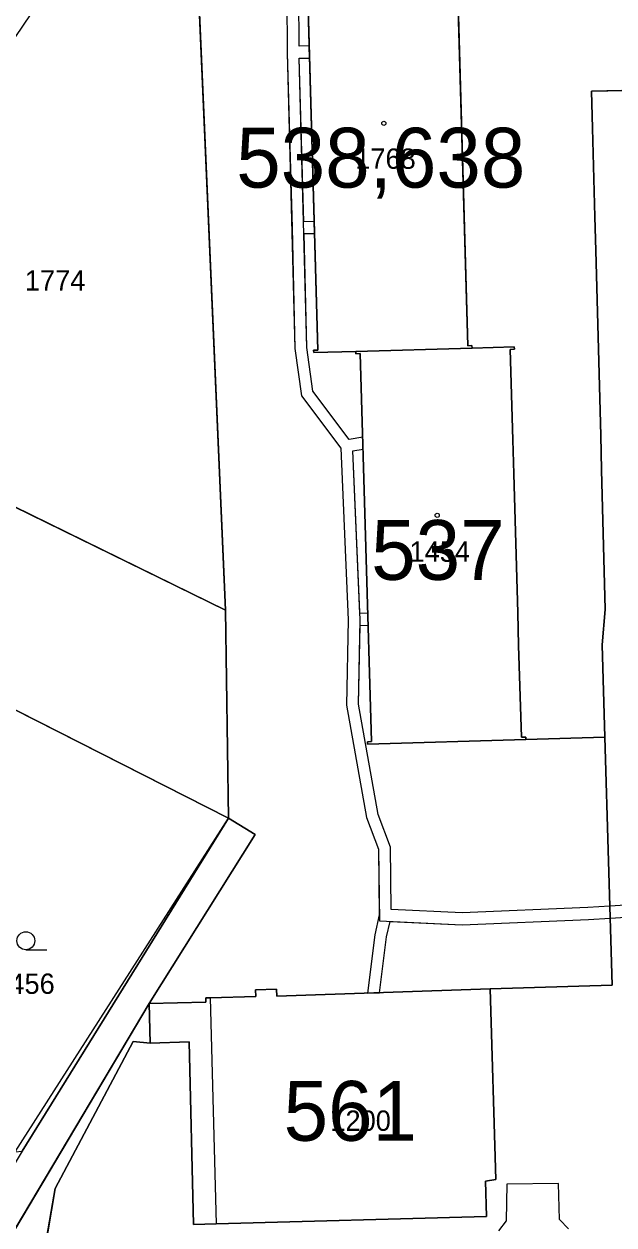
# Model space of a CAD drawing. Extents: x -689422 to -685210, y -987725 to -982160.
# Drawn here: x -687376.1 to -687326.7, y -985145.3 to -985044.9 of the extents above; entities that cross this region are included whole.
import ezdxf

# ---------------------------------------------------------------- set-up
doc = ezdxf.new("R2010")
doc.units = 0
for name, color, linetype in [('KN_Budovy', 7, 'Continuous'), ('KN_Budovy_cisla_domovni', 7, 'Continuous'), ('KN_Hranice_parcel', 7, 'Continuous'), ('KN_Hranice_parcel_vnitrni_kresba', 7, 'Continuous'), ('KN_Parcelni cisla', 7, 'Continuous'), ('KN_Polygon parcely', 7, 'Continuous'), ('KN_POZEMKY_ORNA PUDA', 7, 'Continuous'), ('KN_POZEMKY_OSTATNI PLOCHA', 7, 'Continuous'), ('KN_POZEMKY_ZAHRADA', 7, 'Continuous'), ('KN_POZEMKY_ZASTAVENA PLOCHA', 7, 'Continuous'), ('KN_VYUZITI_17_ostatni plocha_ostatni komunikace', 7, 'Continuous'), ('KN_VYUZITI_19_ostatni plocha_zelen', 7, 'Continuous'), ('KN_VYUZITI_23_ostatni plocha_manipulacni plocha', 7, 'Continuous'), ('KN_VYUZITI_26_ostatni plocha_jina plocha', 7, 'Continuous'), ('KN_Věcná břemena k části', 7, 'Continuous'), ('KN_Značky budov', 7, 'Continuous'), ('KN_Značky kultur', 7, 'Continuous')]:
    doc.layers.add(name, color=color, linetype=linetype)

msp = doc.modelspace()

# ---------------------------------------------------------------- linework, layer by layer
at = {"layer": 'KN_Budovy'}
for points in [[(-687338.61, -985071.81), (-687338.97, -985071.82), (-687339.89, -985039.28), (-687339.54, -985039.27), (-687339.54, -985039.07), (-687352.79, -985039.45), (-687352.79, -985039.65), (-687352.42, -985039.64), (-687351.5, -985072.18), (-687351.86, -985072.2), (-687351.84, -985072.39), (-687348.32, -985072.29), (-687338.6, -985072.01)], [(-687335.07, -985072.11), (-687335.08, -985071.91), (-687338.6, -985072.01), (-687348.32, -985072.29), (-687348.31, -985072.5), (-687347.95, -985072.48), (-687347, -985104.91), (-687347.36, -985104.93), (-687347.36, -985105.12), (-687334.11, -985104.74), (-687334.12, -985104.54), (-687334.48, -985104.55), (-687334.71, -985096.88), (-687334.78, -985094.14), (-687335.12, -985082.53), (-687335.2, -985079.68), (-687335.43, -985072.12)], [(-687356.69, -985126.23), (-687360.51, -985126.33), (-687360.01, -985145.22), (-687337.4, -985144.62), (-687337.48, -985141.66), (-687336.61, -985141.52), (-687337.1, -985125.59), (-687354.93, -985126.18), (-687354.95, -985125.6), (-687356.7, -985125.65)]]:
    msp.add_lwpolyline(points, close=True, dxfattribs=at)
at = {"layer": 'KN_Hranice_parcel'}
for p, q in [((-687359.23, -985093.93), (-687362.25, -985024.4)), ((-687359.23, -985093.93), (-687403.44, -985072.25)), ((-687338.6, -985072.01), (-687348.32, -985072.29)), ((-687358.96, -985111.32), (-687359.23, -985093.93)), ((-687387.69, -985096.74), (-687358.96, -985111.32)), ((-687327.51, -985104.55), (-687334.11, -985104.74)), ((-687358.96, -985111.32), (-687376.21, -985139.16)), ((-687380.77, -985152.28), (-687365.6, -985126.81)), ((-687365.52, -985130.11), (-687365.6, -985126.81))]:
    msp.add_line(p, q, dxfattribs=at)
for points in [[(-687348.32, -985072.29), (-687351.84, -985072.39), (-687351.86, -985072.2), (-687351.5, -985072.18), (-687352.42, -985039.64), (-687352.79, -985039.65), (-687352.79, -985039.45), (-687339.54, -985039.07)], [(-687338.6, -985072.01), (-687338.61, -985071.81), (-687338.97, -985071.82), (-687339.89, -985039.28), (-687339.54, -985039.27), (-687339.54, -985039.07)], [(-687239.94, -985048.37), (-687272.46, -985049.17), (-687275.04, -985049.24), (-687286.5, -985049.52), (-687289.36, -985049.59), (-687304.71, -985049.97), (-687307.81, -985050.04), (-687319.31, -985050.33), (-687322.27, -985050.4), (-687328.62, -985050.55), (-687328.54, -985053.62), (-687328.34, -985061.03), (-687328.26, -985063.85), (-687327.85, -985079.32), (-687327.78, -985082.18), (-687327.47, -985093.87), (-687327.74, -985096.81), (-687327.51, -985104.55)], [(-687334.11, -985104.74), (-687347.36, -985105.12), (-687347.36, -985104.93), (-687347, -985104.91), (-687347.95, -985072.48), (-687348.31, -985072.5), (-687348.32, -985072.29)], [(-687334.11, -985104.74), (-687334.12, -985104.54), (-687334.48, -985104.55), (-687334.71, -985096.88), (-687334.78, -985094.14), (-687335.12, -985082.53), (-687335.2, -985079.68), (-687335.43, -985072.12), (-687335.07, -985072.11), (-687335.08, -985071.91), (-687338.6, -985072.01)], [(-687337.1, -985125.59), (-687326.88, -985125.28), (-687327.51, -985104.55)], [(-687365.6, -985126.81), (-687356.75, -985112.69), (-687358.96, -985111.32)], [(-687365.6, -985126.81), (-687360.85, -985126.69), (-687360.86, -985126.33), (-687360.51, -985126.33), (-687356.69, -985126.23), (-687356.7, -985125.65), (-687354.95, -985125.6), (-687354.93, -985126.18), (-687337.1, -985125.59)], [(-687365.52, -985130.11), (-687362.25, -985130.01), (-687361.9, -985145.27), (-687360.01, -985145.22), (-687337.4, -985144.62), (-687337.48, -985141.66), (-687336.61, -985141.52), (-687337.1, -985125.59)], [(-687373.01, -985186.91), (-687373.2, -985156.43), (-687373.73, -985154.44), (-687375.31, -985153.14), (-687373.47, -985142.27), (-687366.95, -985129.97), (-687365.52, -985130.11)]]:
    msp.add_lwpolyline(points, dxfattribs=at)
at = {"layer": 'KN_Hranice_parcel_vnitrni_kresba'}
for p, q in [((-687376.8, -985139.21), (-687358.96, -985111.32)), ((-687360.51, -985126.33), (-687360.01, -985145.22)), ((-687335.71, -985141.9), (-687335.74, -985144.96)), ((-687331.39, -985141.84), (-687335.71, -985141.9)), ((-687331.29, -985144.85), (-687331.39, -985141.84)), ((-687335.74, -985144.96), (-687336.4, -985145.82)), ((-687330.55, -985145.63), (-687331.29, -985144.85))]:
    msp.add_line(p, q, dxfattribs=at)
at = {"layer": 'KN_Polygon parcely'}
for points in [[(-687376.84, -985046.05), (-687388.5, -985063.19), (-687394.63, -985059.14), (-687403.44, -985072.25), (-687359.23, -985093.93), (-687362.25, -985024.4), (-687364.78, -985028.22)], [(-687339.89, -985039.28), (-687339.54, -985039.27), (-687339.54, -985039.07), (-687352.79, -985039.45), (-687352.79, -985039.65), (-687352.42, -985039.64), (-687351.5, -985072.18), (-687351.86, -985072.2), (-687351.84, -985072.39), (-687348.32, -985072.29), (-687338.6, -985072.01), (-687338.61, -985071.81), (-687338.97, -985071.82)], [(-687411.86, -985084.52), (-687387.69, -985096.74), (-687358.96, -985111.32), (-687359.23, -985093.93), (-687403.44, -985072.25)], [(-687338.6, -985072.01), (-687348.32, -985072.29), (-687348.31, -985072.5), (-687347.95, -985072.48), (-687347, -985104.91), (-687347.36, -985104.93), (-687347.36, -985105.12), (-687334.11, -985104.74), (-687334.12, -985104.54), (-687334.48, -985104.55), (-687334.71, -985096.88), (-687334.78, -985094.14), (-687335.12, -985082.53), (-687335.2, -985079.68), (-687335.43, -985072.12), (-687335.07, -985072.11), (-687335.08, -985071.91)], [(-687406.21, -985127.65), (-687406.44, -985141.82), (-687376.8, -985139.21), (-687376.21, -985139.16), (-687358.96, -985111.32), (-687387.69, -985096.74), (-687390.7, -985102.55), (-687395.26, -985109.48), (-687379.38, -985114.09), (-687386.85, -985126.12), (-687404.38, -985127.67)], [(-687408.24, -985183.8), (-687410.01, -985185.86), (-687411.5, -985188.9), (-687413.28, -985192.04), (-687411.15, -985192.84), (-687408.82, -985192.97), (-687406.74, -985189.3), (-687402.94, -985183.88), (-687380.77, -985152.28), (-687365.6, -985126.81), (-687356.75, -985112.69), (-687358.96, -985111.32), (-687376.21, -985139.16), (-687377.06, -985140.54), (-687389.68, -985159.56)], [(-687361.9, -985145.27), (-687360.01, -985145.22), (-687337.4, -985144.62), (-687337.48, -985141.66), (-687336.61, -985141.52), (-687337.1, -985125.59), (-687354.93, -985126.18), (-687354.95, -985125.6), (-687356.7, -985125.65), (-687356.69, -985126.23), (-687360.51, -985126.33), (-687360.86, -985126.33), (-687360.85, -985126.69), (-687365.6, -985126.81), (-687365.52, -985130.11), (-687362.25, -985130.01)], [(-687375.31, -985153.14), (-687373.47, -985142.27), (-687366.95, -985129.97), (-687365.52, -985130.11), (-687365.6, -985126.81), (-687380.77, -985152.28), (-687402.94, -985183.88), (-687396.51, -985188.03), (-687397.51, -985189.65), (-687375.42, -985189.61), (-687374.22, -985189.2), (-687373.45, -985188.03), (-687373.01, -985186.91), (-687373.2, -985156.43), (-687373.73, -985154.44)]]:
    msp.add_lwpolyline(points, close=True, dxfattribs=at)
for points in [[(-687362.25, -985024.4), (-687359.23, -985093.93), (-687358.96, -985111.32), (-687356.75, -985112.69), (-687365.6, -985126.81), (-687360.85, -985126.69), (-687360.86, -985126.33), (-687360.51, -985126.33), (-687356.69, -985126.23), (-687356.7, -985125.65), (-687354.95, -985125.6), (-687354.93, -985126.18), (-687337.1, -985125.59), (-687326.88, -985125.28), (-687327.51, -985104.55), (-687334.11, -985104.74), (-687347.36, -985105.12), (-687347.36, -985104.93), (-687347, -985104.91), (-687347.95, -985072.48), (-687348.31, -985072.5), (-687348.32, -985072.29), (-687351.84, -985072.39), (-687351.86, -985072.2), (-687351.5, -985072.18), (-687352.42, -985039.64)], [(-687339.89, -985039.28), (-687338.97, -985071.82), (-687338.61, -985071.81), (-687338.6, -985072.01), (-687335.08, -985071.91), (-687335.07, -985072.11), (-687335.43, -985072.12), (-687335.2, -985079.68), (-687335.12, -985082.53), (-687334.78, -985094.14), (-687334.71, -985096.88), (-687334.48, -985104.55), (-687334.12, -985104.54), (-687334.11, -985104.74), (-687327.51, -985104.55), (-687327.74, -985096.81), (-687327.47, -985093.87), (-687327.78, -985082.18), (-687327.85, -985079.32), (-687328.26, -985063.85), (-687328.34, -985061.03), (-687328.54, -985053.62), (-687328.62, -985050.55), (-687322.27, -985050.4)], [(-687322.27, -985050.4), (-687328.62, -985050.55), (-687328.54, -985053.62), (-687328.34, -985061.03), (-687328.26, -985063.85), (-687327.85, -985079.32), (-687327.78, -985082.18), (-687327.47, -985093.87), (-687327.74, -985096.81), (-687327.51, -985104.55), (-687326.88, -985125.28), (-687337.1, -985125.59), (-687336.61, -985141.52), (-687337.48, -985141.66), (-687337.4, -985144.62), (-687360.01, -985145.22), (-687361.9, -985145.27), (-687362.25, -985130.01), (-687365.52, -985130.11), (-687366.95, -985129.97), (-687373.47, -985142.27), (-687375.31, -985153.14)]]:
    msp.add_lwpolyline(points, dxfattribs=at)
at = {"layer": 'KN_POZEMKY_ORNA PUDA'}
for p, q in [((-687362.25, -985024.4), (-687359.23, -985093.93)), ((-687359.23, -985093.93), (-687403.44, -985072.25))]:
    msp.add_line(p, q, dxfattribs=at)
at = {"layer": 'KN_POZEMKY_OSTATNI PLOCHA'}
for p, q in [((-687359.23, -985093.93), (-687362.25, -985024.4)), ((-687338.97, -985071.82), (-687339.89, -985039.28)), ((-687352.42, -985039.64), (-687351.5, -985072.18)), ((-687328.62, -985050.55), (-687322.27, -985050.4)), ((-687322.27, -985050.4), (-687328.62, -985050.55)), ((-687328.54, -985053.62), (-687328.62, -985050.55)), ((-687328.62, -985050.55), (-687328.54, -985053.62)), ((-687328.34, -985061.03), (-687328.54, -985053.62)), ((-687328.54, -985053.62), (-687328.34, -985061.03)), ((-687328.26, -985063.85), (-687328.34, -985061.03)), ((-687328.34, -985061.03), (-687328.26, -985063.85)), ((-687327.85, -985079.32), (-687328.26, -985063.85)), ((-687328.26, -985063.85), (-687327.85, -985079.32)), ((-687351.5, -985072.18), (-687351.86, -985072.2)), ((-687351.86, -985072.2), (-687351.84, -985072.39)), ((-687351.84, -985072.39), (-687348.32, -985072.29)), ((-687348.32, -985072.29), (-687348.31, -985072.5)), ((-687348.31, -985072.5), (-687347.95, -985072.48)), ((-687347.95, -985072.48), (-687347, -985104.91)), ((-687338.61, -985071.81), (-687338.97, -985071.82)), ((-687338.6, -985072.01), (-687338.61, -985071.81)), ((-687335.08, -985071.91), (-687338.6, -985072.01)), ((-687335.43, -985072.12), (-687335.07, -985072.11)), ((-687335.2, -985079.68), (-687335.43, -985072.12)), ((-687335.07, -985072.11), (-687335.08, -985071.91)), ((-687335.12, -985082.53), (-687335.2, -985079.68)), ((-687327.78, -985082.18), (-687327.85, -985079.32)), ((-687327.85, -985079.32), (-687327.78, -985082.18)), ((-687334.78, -985094.14), (-687335.12, -985082.53)), ((-687327.47, -985093.87), (-687327.78, -985082.18)), ((-687327.78, -985082.18), (-687327.47, -985093.87)), ((-687358.96, -985111.32), (-687359.23, -985093.93)), ((-687334.71, -985096.88), (-687334.78, -985094.14)), ((-687327.74, -985096.81), (-687327.47, -985093.87)), ((-687327.47, -985093.87), (-687327.74, -985096.81)), ((-687327.51, -985104.55), (-687327.74, -985096.81)), ((-687327.74, -985096.81), (-687327.51, -985104.55)), ((-687334.48, -985104.55), (-687334.71, -985096.88)), ((-687347.36, -985105.12), (-687334.11, -985104.74)), ((-687334.12, -985104.54), (-687334.48, -985104.55)), ((-687334.11, -985104.74), (-687334.12, -985104.54)), ((-687334.11, -985104.74), (-687327.51, -985104.55)), ((-687327.51, -985104.55), (-687334.11, -985104.74)), ((-687327.51, -985104.55), (-687326.88, -985125.28)), ((-687326.88, -985125.28), (-687327.51, -985104.55)), ((-687347, -985104.91), (-687347.36, -985104.93)), ((-687347.36, -985104.93), (-687347.36, -985105.12)), ((-687376.21, -985139.16), (-687358.96, -985111.32)), ((-687356.75, -985112.69), (-687358.96, -985111.32)), ((-687358.96, -985111.32), (-687356.75, -985112.69)), ((-687365.6, -985126.81), (-687356.75, -985112.69)), ((-687356.75, -985112.69), (-687365.6, -985126.81)), ((-687354.95, -985125.6), (-687356.7, -985125.65)), ((-687356.7, -985125.65), (-687356.69, -985126.23)), ((-687354.93, -985126.18), (-687354.95, -985125.6)), ((-687337.1, -985125.59), (-687354.93, -985126.18)), ((-687326.88, -985125.28), (-687337.1, -985125.59)), ((-687337.1, -985125.59), (-687326.88, -985125.28)), ((-687336.61, -985141.52), (-687337.1, -985125.59)), ((-687365.6, -985126.81), (-687380.77, -985152.28)), ((-687380.77, -985152.28), (-687365.6, -985126.81)), ((-687360.85, -985126.69), (-687365.6, -985126.81)), ((-687365.6, -985126.81), (-687365.52, -985130.11)), ((-687360.51, -985126.33), (-687360.86, -985126.33)), ((-687360.86, -985126.33), (-687360.85, -985126.69)), ((-687356.69, -985126.23), (-687360.51, -985126.33)), ((-687366.95, -985129.97), (-687373.47, -985142.27)), ((-687373.47, -985142.27), (-687366.95, -985129.97)), ((-687365.52, -985130.11), (-687366.95, -985129.97)), ((-687366.95, -985129.97), (-687365.52, -985130.11)), ((-687365.52, -985130.11), (-687362.25, -985130.01)), ((-687362.25, -985130.01), (-687361.9, -985145.27)), ((-687337.48, -985141.66), (-687336.61, -985141.52)), ((-687337.4, -985144.62), (-687337.48, -985141.66)), ((-687373.47, -985142.27), (-687375.31, -985153.14)), ((-687375.31, -985153.14), (-687373.47, -985142.27)), ((-687360.01, -985145.22), (-687337.4, -985144.62)), ((-687361.9, -985145.27), (-687360.01, -985145.22))]:
    msp.add_line(p, q, dxfattribs=at)
at = {"layer": 'KN_POZEMKY_ZAHRADA'}
for p, q in [((-687403.44, -985072.25), (-687359.23, -985093.93)), ((-687359.23, -985093.93), (-687358.96, -985111.32)), ((-687358.96, -985111.32), (-687387.69, -985096.74)), ((-687387.69, -985096.74), (-687358.96, -985111.32)), ((-687358.96, -985111.32), (-687376.21, -985139.16))]:
    msp.add_line(p, q, dxfattribs=at)
at = {"layer": 'KN_POZEMKY_ZASTAVENA PLOCHA'}
for p, q in [((-687339.89, -985039.28), (-687338.97, -985071.82)), ((-687351.5, -985072.18), (-687352.42, -985039.64)), ((-687351.86, -985072.2), (-687351.5, -985072.18)), ((-687351.84, -985072.39), (-687351.86, -985072.2)), ((-687348.32, -985072.29), (-687351.84, -985072.39)), ((-687338.6, -985072.01), (-687348.32, -985072.29)), ((-687348.32, -985072.29), (-687338.6, -985072.01)), ((-687348.31, -985072.5), (-687348.32, -985072.29)), ((-687347.95, -985072.48), (-687348.31, -985072.5)), ((-687347, -985104.91), (-687347.95, -985072.48)), ((-687338.97, -985071.82), (-687338.61, -985071.81)), ((-687338.61, -985071.81), (-687338.6, -985072.01)), ((-687338.6, -985072.01), (-687335.08, -985071.91)), ((-687335.07, -985072.11), (-687335.43, -985072.12)), ((-687335.43, -985072.12), (-687335.2, -985079.68)), ((-687335.08, -985071.91), (-687335.07, -985072.11)), ((-687335.2, -985079.68), (-687335.12, -985082.53)), ((-687335.12, -985082.53), (-687334.78, -985094.14)), ((-687334.78, -985094.14), (-687334.71, -985096.88)), ((-687334.71, -985096.88), (-687334.48, -985104.55)), ((-687334.11, -985104.74), (-687347.36, -985105.12)), ((-687334.48, -985104.55), (-687334.12, -985104.54)), ((-687334.12, -985104.54), (-687334.11, -985104.74)), ((-687347.36, -985104.93), (-687347, -985104.91)), ((-687347.36, -985105.12), (-687347.36, -985104.93)), ((-687356.7, -985125.65), (-687354.95, -985125.6)), ((-687356.69, -985126.23), (-687356.7, -985125.65)), ((-687354.95, -985125.6), (-687354.93, -985126.18)), ((-687354.93, -985126.18), (-687337.1, -985125.59)), ((-687337.1, -985125.59), (-687336.61, -985141.52)), ((-687365.6, -985126.81), (-687360.85, -985126.69)), ((-687365.52, -985130.11), (-687365.6, -985126.81)), ((-687360.85, -985126.69), (-687360.86, -985126.33)), ((-687360.86, -985126.33), (-687360.51, -985126.33)), ((-687360.51, -985126.33), (-687356.69, -985126.23)), ((-687362.25, -985130.01), (-687365.52, -985130.11)), ((-687361.9, -985145.27), (-687362.25, -985130.01)), ((-687336.61, -985141.52), (-687337.48, -985141.66)), ((-687337.48, -985141.66), (-687337.4, -985144.62)), ((-687337.4, -985144.62), (-687360.01, -985145.22)), ((-687360.01, -985145.22), (-687361.9, -985145.27))]:
    msp.add_line(p, q, dxfattribs=at)
at = {"layer": 'KN_VYUZITI_17_ostatni plocha_ostatni komunikace'}
for p, q in [((-687328.62, -985050.55), (-687322.27, -985050.4)), ((-687328.54, -985053.62), (-687328.62, -985050.55)), ((-687328.34, -985061.03), (-687328.54, -985053.62)), ((-687328.26, -985063.85), (-687328.34, -985061.03)), ((-687327.85, -985079.32), (-687328.26, -985063.85)), ((-687327.78, -985082.18), (-687327.85, -985079.32)), ((-687327.47, -985093.87), (-687327.78, -985082.18)), ((-687327.74, -985096.81), (-687327.47, -985093.87)), ((-687327.51, -985104.55), (-687327.74, -985096.81)), ((-687326.88, -985125.28), (-687327.51, -985104.55)), ((-687376.21, -985139.16), (-687358.96, -985111.32)), ((-687358.96, -985111.32), (-687356.75, -985112.69)), ((-687356.75, -985112.69), (-687365.6, -985126.81)), ((-687337.1, -985125.59), (-687326.88, -985125.28)), ((-687336.61, -985141.52), (-687337.1, -985125.59)), ((-687365.6, -985126.81), (-687380.77, -985152.28)), ((-687373.47, -985142.27), (-687366.95, -985129.97)), ((-687366.95, -985129.97), (-687365.52, -985130.11)), ((-687365.52, -985130.11), (-687362.25, -985130.01)), ((-687362.25, -985130.01), (-687361.9, -985145.27)), ((-687337.48, -985141.66), (-687336.61, -985141.52)), ((-687337.4, -985144.62), (-687337.48, -985141.66)), ((-687375.31, -985153.14), (-687373.47, -985142.27)), ((-687360.01, -985145.22), (-687337.4, -985144.62)), ((-687361.9, -985145.27), (-687360.01, -985145.22))]:
    msp.add_line(p, q, dxfattribs=at)
at = {"layer": 'KN_VYUZITI_19_ostatni plocha_zelen'}
for p, q in [((-687338.97, -985071.82), (-687339.89, -985039.28)), ((-687322.27, -985050.4), (-687328.62, -985050.55)), ((-687328.62, -985050.55), (-687328.54, -985053.62)), ((-687328.54, -985053.62), (-687328.34, -985061.03)), ((-687328.34, -985061.03), (-687328.26, -985063.85)), ((-687328.26, -985063.85), (-687327.85, -985079.32)), ((-687338.61, -985071.81), (-687338.97, -985071.82)), ((-687338.6, -985072.01), (-687338.61, -985071.81)), ((-687335.08, -985071.91), (-687338.6, -985072.01)), ((-687335.43, -985072.12), (-687335.07, -985072.11)), ((-687335.2, -985079.68), (-687335.43, -985072.12)), ((-687335.07, -985072.11), (-687335.08, -985071.91)), ((-687335.12, -985082.53), (-687335.2, -985079.68)), ((-687327.85, -985079.32), (-687327.78, -985082.18)), ((-687334.78, -985094.14), (-687335.12, -985082.53)), ((-687327.78, -985082.18), (-687327.47, -985093.87)), ((-687334.71, -985096.88), (-687334.78, -985094.14)), ((-687327.47, -985093.87), (-687327.74, -985096.81)), ((-687327.74, -985096.81), (-687327.51, -985104.55)), ((-687334.48, -985104.55), (-687334.71, -985096.88)), ((-687334.12, -985104.54), (-687334.48, -985104.55)), ((-687334.11, -985104.74), (-687334.12, -985104.54)), ((-687327.51, -985104.55), (-687334.11, -985104.74))]:
    msp.add_line(p, q, dxfattribs=at)
at = {"layer": 'KN_VYUZITI_23_ostatni plocha_manipulacni plocha'}
for p, q in [((-687380.77, -985152.28), (-687365.6, -985126.81)), ((-687365.6, -985126.81), (-687365.52, -985130.11)), ((-687366.95, -985129.97), (-687373.47, -985142.27)), ((-687365.52, -985130.11), (-687366.95, -985129.97)), ((-687373.47, -985142.27), (-687375.31, -985153.14))]:
    msp.add_line(p, q, dxfattribs=at)
at = {"layer": 'KN_VYUZITI_26_ostatni plocha_jina plocha'}
for p, q in [((-687359.23, -985093.93), (-687362.25, -985024.4)), ((-687352.42, -985039.64), (-687351.5, -985072.18)), ((-687351.5, -985072.18), (-687351.86, -985072.2)), ((-687351.86, -985072.2), (-687351.84, -985072.39)), ((-687351.84, -985072.39), (-687348.32, -985072.29)), ((-687348.32, -985072.29), (-687348.31, -985072.5)), ((-687348.31, -985072.5), (-687347.95, -985072.48)), ((-687347.95, -985072.48), (-687347, -985104.91)), ((-687358.96, -985111.32), (-687359.23, -985093.93)), ((-687347.36, -985105.12), (-687334.11, -985104.74)), ((-687334.11, -985104.74), (-687327.51, -985104.55)), ((-687327.51, -985104.55), (-687326.88, -985125.28)), ((-687347, -985104.91), (-687347.36, -985104.93)), ((-687347.36, -985104.93), (-687347.36, -985105.12)), ((-687356.75, -985112.69), (-687358.96, -985111.32)), ((-687365.6, -985126.81), (-687356.75, -985112.69)), ((-687354.95, -985125.6), (-687356.7, -985125.65)), ((-687356.7, -985125.65), (-687356.69, -985126.23)), ((-687354.93, -985126.18), (-687354.95, -985125.6)), ((-687337.1, -985125.59), (-687354.93, -985126.18)), ((-687326.88, -985125.28), (-687337.1, -985125.59)), ((-687360.85, -985126.69), (-687365.6, -985126.81)), ((-687360.51, -985126.33), (-687360.86, -985126.33)), ((-687360.86, -985126.33), (-687360.85, -985126.69)), ((-687356.69, -985126.23), (-687360.51, -985126.33))]:
    msp.add_line(p, q, dxfattribs=at)
at = {"layer": 'KN_Věcná břemena k části'}
for points in [[(-687354.09, -985042.68), (-687354.06, -985047.32), (-687353.65, -985061.97), (-687353.41, -985072.04), (-687352.87, -985076.02), (-687349.57, -985080.37), (-687348.96, -985094.74), (-687349.11, -985101.87), (-687347.42, -985111.26), (-687346.42, -985113.91), (-687346.36, -985119.38), (-687346.73, -985121.06), (-687347.36, -985125.93), (-687346.34, -985125.9), (-687345.75, -985121.24), (-687345.46, -985119.94), (-687339.42, -985120.22), (-687328.87, -985119.79), (-687327.05, -985119.67), (-687323.58, -985119.45)], [(-687354.09, -985042.68), (-687354.06, -985047.32), (-687353.41, -985072.04), (-687352.87, -985076.02), (-687349.57, -985080.37), (-687348.96, -985094.74), (-687349.11, -985101.87), (-687347.42, -985111.26), (-687346.42, -985113.91), (-687346.35, -985119.9), (-687339.42, -985120.22), (-687328.87, -985119.79), (-687327.05, -985119.67), (-687323.58, -985119.45)], [(-687323.6, -985118.45), (-687327.08, -985118.67), (-687328.93, -985118.79), (-687339.42, -985119.22), (-687345.37, -985118.94), (-687345.42, -985113.73), (-687346.46, -985111), (-687348.11, -985101.79), (-687347.97, -985095.21), (-687347.28, -985095.19), (-687347.31, -985094.18), (-687347.98, -985094.21), (-687348.56, -985080.61), (-687347.72, -985080.46), (-687347.75, -985079.46), (-687348.87, -985079.65), (-687351.91, -985075.62), (-687352.41, -985071.96), (-687352.64, -985062.45), (-687351.78, -985062.44), (-687351.8, -985061.44), (-687352.66, -985061.45), (-687353.05, -985047.79), (-687352.19, -985047.77), (-687352.22, -985046.75), (-687353.06, -985046.79), (-687353.09, -985042.62)], [(-687323.6, -985118.45), (-687327.08, -985118.67), (-687328.93, -985118.79), (-687339.42, -985119.22), (-687345.37, -985118.94), (-687345.42, -985113.73), (-687346.46, -985111), (-687348.11, -985101.79), (-687347.96, -985094.72), (-687348.56, -985080.61), (-687347.72, -985080.46), (-687347.75, -985079.46), (-687348.87, -985079.65), (-687351.91, -985075.62), (-687352.41, -985071.96), (-687353.05, -985047.79), (-687352.19, -985047.77), (-687352.22, -985046.75), (-687353.06, -985046.79), (-687353.09, -985042.62)]]:
    msp.add_lwpolyline(points, dxfattribs=at)
at = {"layer": 'KN_Značky budov'}
for centre in [(-687345.98, -985053.23), (-687341.52, -985086), (-687348.24, -985133.61)]:
    msp.add_circle(centre, 0.175, dxfattribs=at)
at = {"layer": 'KN_Značky kultur'}
msp.add_line((-687375.91, -985122.31), (-687374.16, -985122.31), dxfattribs=at)
msp.add_circle((-687375.91, -985121.56), 0.75, dxfattribs=at)

# ---------------------------------------------------------------- texts
at = {"layer": 'KN_Budovy_cisla_domovni'}
for s, p in [('538,638', (-687358.32, -985058.6)), ('537', (-687347.04, -985091.39)), ('561', (-687354.36, -985138.28))]:
    msp.add_text(s, height=5, dxfattribs=at).set_placement(p)
at = {"layer": 'KN_Parcelni cisla'}
for s, p in [('1768', (-687348.37, -985057.03)), ('1774', (-687375.99, -985067.21)), ('1454', (-687343.84, -985089.88)), ('1456', (-687378.55, -985126)), ('1200', (-687350.45, -985137.45))]:
    msp.add_text(s, height=1.7, dxfattribs=at).set_placement(p)

doc.saveas('drawing.dxf')
